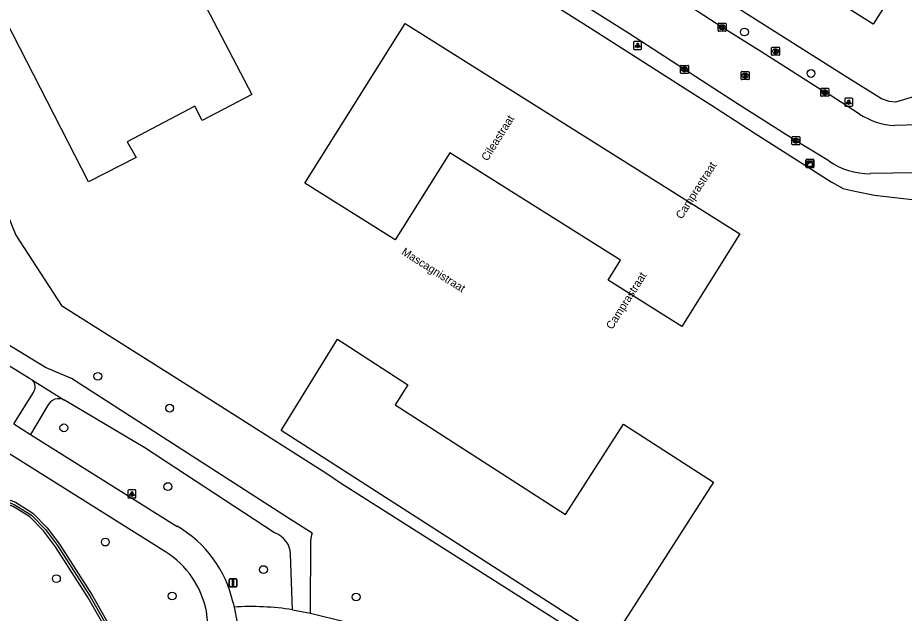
# Model space of a CAD drawing. Extents: x 159040 to 160094, y 381214 to 382518.
# Drawn here: x 159260.9 to 159371.7, y 381696.1 to 381770.5 of the extents above; entities that cross this region are included whole.
import ezdxf

# ---------------------------------------------------------------- set-up
doc = ezdxf.new("R2010")
doc.units = 0
for name, color, linetype in [('IMGEO_Boom', 7, 'Continuous'), ('IMGEO_Brandkraan', 7, 'Continuous'), ('IMGEO_Fietspad_open', 7, 'Continuous'), ('IMGEO_Groenvoorziening', 7, 'Continuous'), ('IMGEO_Hek', 7, 'Continuous'), ('IMGEO_Kast', 7, 'Continuous'), ('IMGEO_Kolk', 7, 'Continuous'), ('IMGEO_Lichtpunt', 7, 'Continuous'), ('IMGEO_Openbare_ruimte_label', 7, 'Continuous'), ('IMGEO_Pand', 7, 'Continuous'), ('IMGEO_Pand_vergunning_verleend', 7, 'Continuous'), ('IMGEO_Rijbaan_lokaal_open', 7, 'Continuous'), ('IMGEO_Rioolput', 7, 'Continuous'), ('IMGEO_Verkeersbordpaal', 7, 'Continuous'), ('IMGEO_Voetpad_gesloten', 7, 'Continuous'), ('IMGEO_Voetpad_open', 7, 'Continuous')]:
    doc.layers.add(name, color=color, linetype=linetype)

msp = doc.modelspace()

# ---------------------------------------------------------------- linework, layer by layer
at = {"layer": 'IMGEO_Boom'}
for centre in [(159351.74, 381768.72), (159360.06, 381763.55), (159270.95, 381725.71), (159279.92, 381721.73), (159266.7, 381719.27), (159279.7, 381711.93), (159271.89, 381705), (159291.64, 381701.56), (159265.77, 381700.43), (159280.23, 381698.26), (159303.22, 381698.14)]:
    msp.add_circle(centre, 0.489, dxfattribs=at)
at = {"layer": 'IMGEO_Brandkraan'}
for p, q in [((159355.14, 381765.89), (159355.14, 381766.75)), ((159355.21, 381766.82), (159356.06, 381766.82)), ((159355.62, 381766.6), (159355.65, 381766.6)), ((159355.65, 381766.04), (159355.62, 381766.04)), ((159356.14, 381766.75), (159356.14, 381765.89)), ((159356.06, 381765.82), (159355.21, 381765.82))]:
    msp.add_line(p, q, dxfattribs=at)
for points in [[(159355.14, 381765.89), (159355.14, 381766.75)], [(159355.21, 381766.82), (159356.06, 381766.82)], [(159355.48, 381766.52), (159355.48, 381766.12), (159355.7, 381766.12)], [(159355.72, 381766.52), (159355.48, 381766.52)], [(159355.66, 381766.44), (159355.61, 381766.44), (159355.61, 381766.36)], [(159355.61, 381766.36), (159355.66, 381766.36)], [(159355.67, 381766.29), (159355.61, 381766.29), (159355.61, 381766.2)], [(159355.61, 381766.2), (159355.67, 381766.2)], [(159356.14, 381766.75), (159356.14, 381765.89)], [(159356.06, 381765.82), (159355.21, 381765.82)]]:
    msp.add_lwpolyline(points, dxfattribs=at)
for centre, radius, start, end in [((159355.21, 381766.74), 0.0765, 91.552, 178.448), ((159355.21, 381766.74), 0.0765, 91.552, 178.448), ((159355.21, 381765.89), 0.0765, 181.552, 268.448), ((159355.21, 381765.89), 0.0765, 181.552, 268.448), ((159355.66, 381766.4), 0.0379, 267.8285, 90.9355), ((159355.67, 381766.25), 0.0404, 269.8759, 90.5077), ((159355.7, 381766.37), 0.251, 268.6676, 293.5347), ((159355.72, 381766.37), 0.145, 59.4692, 91.5367), ((159355.74, 381766.42), 0.0922, 285.5137, 58.1501), ((159355.75, 381766.23), 0.105, 301.3115, 78.989), ((159356.06, 381766.74), 0.0765, 1.552, 88.448), ((159356.06, 381766.74), 0.0765, 1.552, 88.448), ((159356.06, 381765.89), 0.0765, 271.552, 358.448), ((159356.06, 381765.89), 0.0765, 271.552, 358.448)]:
    msp.add_arc(centre, radius, start, end, dxfattribs=at)
for centre, major_axis, ratio, start_param, end_param in [((159355.62, 381766.32), (-0.387, 0.002), 0.722429, 4.712389, 7.853982), ((159355.65, 381766.32), (-0.39, 0.002), 0.717154, 1.570796, 4.712389)]:
    msp.add_ellipse(centre, major_axis=major_axis, ratio=ratio, start_param=start_param, end_param=end_param, dxfattribs=at)
at = {"layer": 'IMGEO_Fietspad_open'}
for points in [[(159279.41, 381703.77), (159234.39, 381732.02)], [(159260.44, 381719.76), (159262.55, 381718.45)], [(159262.55, 381718.45), (159280.87, 381706.96)], [(159287.84, 381697.42), (159287.96, 381696.87)], [(159284.74, 381694.4), (159284.51, 381696.35)], [(159287.96, 381696.87), (159288.35, 381694.93)]]:
    msp.add_lwpolyline(points, dxfattribs=at)
for centre, radius, start, end in [((159273.46, 381694.23), 14.74, 12.5126, 59.786), ((159273.4, 381694.18), 11.32, 11.0457, 57.9399)]:
    msp.add_arc(centre, radius, start, end, dxfattribs=at)
at = {"layer": 'IMGEO_Groenvoorziening'}
for points in [[(159254.05, 381759.61), (159260.69, 381743.33), (159266.4, 381734.56), (159282.76, 381724.21), (159299.55, 381713.58), (159301.26, 381712.39), (159329.51, 381694.48), (159334.3, 381691.45), (159363.51, 381691.86)], [(159243.86, 381715.77), (159244.07, 381716.33), (159260.64, 381709.97), (159262.84, 381708.62), (159264.62, 381706.79), (159266.16, 381704.74), (159270.24, 381698.36), (159272.74, 381693.95), (159272.22, 381693.66), (159269.72, 381698.05), (159265.66, 381704.4), (159264.16, 381706.39), (159262.46, 381708.14), (159260.37, 381709.43), (159243.86, 381715.77)]]:
    msp.add_lwpolyline(points, dxfattribs=at)
at = {"layer": 'IMGEO_Hek'}
msp.add_lwpolyline([(159243.99, 381716.04), (159260.5, 381709.7), (159262.65, 381708.38), (159264.39, 381706.59), (159265.91, 381704.57), (159269.98, 381698.2), (159272.47, 381693.82)], dxfattribs=at)
at = {"layer": 'IMGEO_Kast'}
for p, q in [((159359.43, 381751.88), (159359.43, 381752.72)), ((159359.43, 381752.72), (159359.43, 381751.88)), ((159359.5, 381752.8), (159360.34, 381752.8)), ((159360.34, 381752.8), (159359.5, 381752.8)), ((159360.43, 381752.73), (159360.43, 381751.89)), ((159360.43, 381751.89), (159360.43, 381752.73)), ((159360.35, 381751.81), (159359.51, 381751.81)), ((159359.51, 381751.81), (159360.35, 381751.81))]:
    msp.add_line(p, q, dxfattribs=at)
for points in [[(159359.62, 381752.6), (159360.22, 381752.6), (159360.22, 381752.51), (159359.62, 381752.51), (159359.62, 381752.6)], [(159359.62, 381752.42), (159360.22, 381752.42), (159360.22, 381751.93), (159359.62, 381751.93), (159359.62, 381752.42)]]:
    msp.add_lwpolyline(points, dxfattribs=at)
msp.add_circle((159359.71, 381752.27), 0.0377, dxfattribs=at)
for centre, start, end in [((159359.51, 381752.73), 92.4484, 184.2845), ((159359.51, 381752.73), 92.4484, 184.2845), ((159360.35, 381752.73), 2.4484, 94.2845), ((159360.35, 381752.73), 2.4484, 94.2845), ((159359.51, 381751.88), 182.4484, 274.2845), ((159359.51, 381751.88), 182.4484, 274.2845), ((159360.35, 381751.88), 272.4484, 4.2845), ((159360.35, 381751.88), 272.4484, 4.2845)]:
    msp.add_arc(centre, 0.0779, start, end, dxfattribs=at)
at = {"layer": 'IMGEO_Kolk'}
for p, q in [((159348.45, 381768.9), (159348.45, 381769.75)), ((159348.53, 381769.83), (159349.38, 381769.83)), ((159348.94, 381769.61), (159348.96, 381769.61)), ((159349.45, 381769.75), (159349.45, 381768.9)), ((159349.38, 381768.83), (159348.53, 381768.83)), ((159348.96, 381769.05), (159348.94, 381769.05)), ((159343.75, 381763.63), (159343.75, 381764.49)), ((159343.83, 381764.56), (159344.68, 381764.56)), ((159344.24, 381764.34), (159344.27, 381764.34)), ((159344.26, 381763.78), (159344.24, 381763.78)), ((159344.75, 381764.49), (159344.75, 381763.63)), ((159344.68, 381763.56), (159343.83, 381763.56)), ((159361.29, 381760.76), (159361.29, 381761.61)), ((159361.36, 381761.69), (159362.21, 381761.69)), ((159361.77, 381761.47), (159361.8, 381761.47)), ((159362.29, 381761.61), (159362.29, 381760.76)), ((159362.21, 381760.69), (159361.36, 381760.69)), ((159361.8, 381760.91), (159361.77, 381760.91)), ((159357.68, 381754.73), (159357.68, 381755.58)), ((159357.75, 381755.66), (159358.6, 381755.66)), ((159358.16, 381755.43), (159358.19, 381755.43)), ((159358.19, 381754.88), (159358.16, 381754.88)), ((159358.68, 381755.58), (159358.68, 381754.73)), ((159358.6, 381754.65), (159357.75, 381754.65))]:
    msp.add_line(p, q, dxfattribs=at)
for points in [[(159348.45, 381768.9), (159348.45, 381769.75)], [(159348.53, 381769.83), (159349.38, 381769.83)], [(159348.77, 381769.53), (159348.9, 381769.53), (159348.9, 381769.38), (159349.02, 381769.53), (159349.19, 381769.53), (159349.04, 381769.38), (159349.2, 381769.13), (159349.04, 381769.13), (159348.96, 381769.29), (159348.9, 381769.23), (159348.9, 381769.13), (159348.77, 381769.13), (159348.77, 381769.53)], [(159349.45, 381769.75), (159349.45, 381768.9)], [(159349.38, 381768.83), (159348.53, 381768.83)], [(159343.75, 381763.63), (159343.75, 381764.49)], [(159343.83, 381764.56), (159344.68, 381764.56)], [(159344.07, 381764.26), (159344.2, 381764.26), (159344.2, 381764.11), (159344.33, 381764.26), (159344.49, 381764.26), (159344.34, 381764.11), (159344.5, 381763.86), (159344.34, 381763.86), (159344.26, 381764.02), (159344.2, 381763.96), (159344.2, 381763.86), (159344.07, 381763.86), (159344.07, 381764.26)], [(159344.75, 381764.49), (159344.75, 381763.63)], [(159344.68, 381763.56), (159343.83, 381763.56)], [(159361.29, 381760.76), (159361.29, 381761.61)], [(159361.36, 381761.69), (159362.21, 381761.69)], [(159362.29, 381761.61), (159362.29, 381760.76)], [(159362.21, 381760.69), (159361.36, 381760.69)], [(159361.61, 381761.39), (159361.73, 381761.39), (159361.73, 381761.24), (159361.86, 381761.39), (159362.02, 381761.39), (159361.88, 381761.24), (159362.03, 381760.99), (159361.88, 381760.99), (159361.79, 381761.15), (159361.73, 381761.09), (159361.73, 381760.99), (159361.61, 381760.99), (159361.61, 381761.39)], [(159357.68, 381754.73), (159357.68, 381755.58)], [(159357.75, 381755.66), (159358.6, 381755.66)], [(159358, 381755.35), (159358.12, 381755.35), (159358.12, 381755.2), (159358.25, 381755.35), (159358.41, 381755.35), (159358.27, 381755.2), (159358.42, 381754.95), (159358.27, 381754.95), (159358.18, 381755.12), (159358.12, 381755.05), (159358.12, 381754.95), (159358, 381754.95), (159358, 381755.35)], [(159358.68, 381755.58), (159358.68, 381754.73)], [(159358.6, 381754.65), (159357.75, 381754.65)]]:
    msp.add_lwpolyline(points, dxfattribs=at)
for centre, start, end in [((159348.53, 381769.75), 91.552, 178.448), ((159348.53, 381769.75), 91.552, 178.448), ((159349.38, 381769.75), 1.552, 88.448), ((159349.38, 381769.75), 1.552, 88.448), ((159348.53, 381768.9), 181.552, 268.448), ((159348.53, 381768.9), 181.552, 268.448), ((159349.38, 381768.9), 271.552, 358.448), ((159349.38, 381768.9), 271.552, 358.448), ((159343.83, 381764.48), 91.552, 178.448), ((159343.83, 381764.48), 91.552, 178.448), ((159343.83, 381763.64), 181.552, 268.448), ((159343.83, 381763.64), 181.552, 268.448), ((159344.68, 381764.48), 1.552, 88.448), ((159344.68, 381764.48), 1.552, 88.448), ((159344.68, 381763.64), 271.552, 358.448), ((159344.68, 381763.64), 271.552, 358.448), ((159361.36, 381761.61), 91.552, 178.448), ((159361.36, 381761.61), 91.552, 178.448), ((159362.21, 381761.61), 1.552, 88.448), ((159362.21, 381761.61), 1.552, 88.448), ((159361.36, 381760.76), 181.552, 268.448), ((159361.36, 381760.76), 181.552, 268.448), ((159362.21, 381760.76), 271.552, 358.448), ((159362.21, 381760.76), 271.552, 358.448), ((159357.75, 381755.58), 91.552, 178.448), ((159357.75, 381755.58), 91.552, 178.448), ((159358.6, 381755.58), 1.552, 88.448), ((159358.6, 381755.58), 1.552, 88.448), ((159357.75, 381754.73), 181.552, 268.448), ((159357.75, 381754.73), 181.552, 268.448), ((159358.6, 381754.73), 271.552, 358.448), ((159358.6, 381754.73), 271.552, 358.448)]:
    msp.add_arc(centre, 0.0765, start, end, dxfattribs=at)
for centre, major_axis, ratio, start_param, end_param in [((159348.94, 381769.33), (-0.387, 0.002), 0.722429, 4.712389, 7.853982), ((159348.96, 381769.33), (-0.39, 0.002), 0.717154, 1.570796, 4.712389), ((159344.24, 381764.06), (-0.387, 0.002), 0.722429, 4.712389, 7.853982), ((159344.26, 381764.06), (-0.39, 0.002), 0.717154, 1.570796, 4.712389), ((159361.77, 381761.19), (-0.387, 0.002), 0.722429, 4.712389, 7.853982), ((159361.8, 381761.19), (-0.39, 0.002), 0.717154, 1.570796, 4.712389), ((159358.16, 381755.15), (-0.387, 0.002), 0.722429, 4.712389, 7.853982), ((159358.19, 381755.15), (-0.39, 0.002), 0.717154, 1.570796, 4.712389)]:
    msp.add_ellipse(centre, major_axis=major_axis, ratio=ratio, start_param=start_param, end_param=end_param, dxfattribs=at)
at = {"layer": 'IMGEO_Lichtpunt'}
for p, q in [((159337.89, 381767.45), (159337.89, 381766.64)), ((159337.89, 381767.45), (159337.89, 381766.64)), ((159338.79, 381767.55), (159337.98, 381767.55)), ((159338.79, 381767.55), (159337.98, 381767.55)), ((159338.88, 381766.64), (159338.88, 381767.45)), ((159338.88, 381766.64), (159338.88, 381767.45)), ((159337.98, 381766.55), (159338.79, 381766.55)), ((159337.98, 381766.55), (159338.79, 381766.55)), ((159364.28, 381760.36), (159364.28, 381759.56)), ((159364.28, 381760.36), (159364.28, 381759.56)), ((159365.18, 381760.46), (159364.37, 381760.46)), ((159365.18, 381760.46), (159364.37, 381760.46)), ((159365.27, 381759.56), (159365.27, 381760.36)), ((159365.27, 381759.56), (159365.27, 381760.36)), ((159364.37, 381759.46), (159365.18, 381759.46)), ((159364.37, 381759.46), (159365.18, 381759.46)), ((159274.71, 381711.41), (159274.71, 381710.6)), ((159274.71, 381711.41), (159274.71, 381710.6)), ((159275.61, 381711.51), (159274.8, 381711.51)), ((159275.61, 381711.51), (159274.8, 381711.51)), ((159274.8, 381710.51), (159275.61, 381710.51)), ((159274.8, 381710.51), (159275.61, 381710.51)), ((159275.7, 381710.6), (159275.7, 381711.41)), ((159275.7, 381710.6), (159275.7, 381711.41))]:
    msp.add_line(p, q, dxfattribs=at)
for points in [[(159338.26, 381767.11), (159338.3, 381767.09), (159338.11, 381766.82), (159338.07, 381766.85), (159338.26, 381767.11)], [(159338.36, 381767.07), (159338.41, 381767.07), (159338.41, 381766.74), (159338.36, 381766.74), (159338.36, 381767.07)], [(159338.47, 381767.09), (159338.51, 381767.11), (159338.7, 381766.85), (159338.66, 381766.82), (159338.47, 381767.09)], [(159364.65, 381760.03), (159364.69, 381760), (159364.5, 381759.74), (159364.46, 381759.76), (159364.65, 381760.03)], [(159364.75, 381759.98), (159364.8, 381759.98), (159364.8, 381759.66), (159364.75, 381759.66), (159364.75, 381759.98)], [(159364.86, 381760), (159364.9, 381760.03), (159365.09, 381759.76), (159365.05, 381759.74), (159364.86, 381760)], [(159275.08, 381711.07), (159275.12, 381711.05), (159274.93, 381710.78), (159274.89, 381710.81), (159275.08, 381711.07)], [(159275.18, 381711.03), (159275.23, 381711.03), (159275.23, 381710.7), (159275.18, 381710.7), (159275.18, 381711.03)], [(159275.29, 381711.05), (159275.33, 381711.07), (159275.52, 381710.81), (159275.48, 381710.78), (159275.29, 381711.05)]]:
    msp.add_lwpolyline(points, dxfattribs=at)
for centre in [(159338.39, 381767.25), (159364.78, 381760.16), (159275.21, 381711.21)]:
    msp.add_circle(centre, 0.0994, dxfattribs=at)
for centre, start, end in [((159337.98, 381767.45), 90, 180), ((159337.98, 381767.45), 90, 180), ((159338.79, 381767.45), 0, 90), ((159338.79, 381767.45), 0, 90), ((159337.98, 381766.64), 180, 270), ((159337.98, 381766.64), 180, 270), ((159338.79, 381766.64), 270, 0), ((159338.79, 381766.64), 270, 360), ((159364.37, 381760.36), 90, 180), ((159364.37, 381760.36), 90, 180), ((159365.18, 381760.36), 0, 90), ((159365.18, 381760.36), 0, 90), ((159364.37, 381759.56), 180, 270), ((159364.37, 381759.56), 180, 270), ((159365.18, 381759.56), 270, 0), ((159365.18, 381759.56), 270, 360), ((159274.8, 381711.41), 90, 180), ((159274.8, 381711.41), 90, 180), ((159274.8, 381710.6), 180, 270), ((159274.8, 381710.6), 180, 270), ((159275.61, 381711.41), 0, 90), ((159275.61, 381711.41), 0, 90), ((159275.61, 381710.6), 270, 0), ((159275.61, 381710.6), 270, 360)]:
    msp.add_arc(centre, 0.0946, start, end, dxfattribs=at)
at = {"layer": 'IMGEO_Pand'}
msp.add_lwpolyline([(159371.25, 381775.13), (159367.82, 381769.72), (159360.73, 381774.22), (159363.41, 381778.44), (159364.16, 381779.63)], dxfattribs=at)
at = {"layer": 'IMGEO_Pand_vergunning_verleend'}
for points in [[(159256.86, 381775.18), (159277.28, 381785.67), (159290.18, 381760.91), (159284, 381757.69), (159283.08, 381759.44), (159274.61, 381755.02), (159275.74, 381753.06), (159269.79, 381750), (159256.86, 381775.18)], [(159296.83, 381749.85), (159309.35, 381769.79), (159351.18, 381743.52), (159343.91, 381731.95), (159334.7, 381737.74), (159336.26, 381740.22), (159314.91, 381753.62), (159308.1, 381742.77), (159296.83, 381749.85)], [(159293.85, 381718.95), (159300.88, 381730.33), (159309.7, 381724.65), (159308.09, 381722.15), (159329.39, 381708.46), (159336.63, 381719.72), (159347.88, 381712.48), (159335.03, 381692.49), (159293.85, 381718.95)]]:
    msp.add_lwpolyline(points, dxfattribs=at)
at = {"layer": 'IMGEO_Rijbaan_lokaal_open'}
for points in [[(159366.12, 381758.48), (159362.45, 381760.83), (159361.83, 381761.16), (159353.91, 381766.2), (159348.91, 381769.35), (159345.13, 381771.78), (159341.88, 381773.86), (159341.08, 381774.38), (159336.5, 381777.4), (159331.99, 381780.27), (159319, 381788.52), (159317.18, 381789.66)], [(159362.28, 381752.62), (159358.18, 381755.15), (159350.89, 381759.77), (159337.39, 381768.49), (159330.08, 381773.11), (159322.71, 381777.84), (159313.81, 381783.57)], [(159374.96, 381757.17), (159370.52, 381757.03)], [(159375.95, 381751.18), (159367.46, 381751.03)]]:
    msp.add_lwpolyline(points, dxfattribs=at)
for centre, radius, start, end in [((159370.99, 381765.89), 8.87, 236.7004, 266.9312), ((159367.39, 381760), 8.98, 235.3048, 270.4711)]:
    msp.add_arc(centre, radius, start, end, dxfattribs=at)
at = {"layer": 'IMGEO_Rioolput'}
for p, q in [((159351.33, 381762.85), (159351.33, 381763.71)), ((159351.4, 381763.78), (159352.25, 381763.78)), ((159352.33, 381763.71), (159352.33, 381762.85)), ((159352.25, 381762.78), (159351.4, 381762.78)), ((159351.81, 381763.56), (159351.84, 381763.56)), ((159351.84, 381763), (159351.81, 381763))]:
    msp.add_line(p, q, dxfattribs=at)
for points in [[(159351.33, 381762.85), (159351.33, 381763.71)], [(159351.4, 381763.78), (159352.25, 381763.78)], [(159352.33, 381763.71), (159352.33, 381762.85)], [(159352.25, 381762.78), (159351.4, 381762.78)], [(159351.92, 381763.48), (159351.66, 381763.48), (159351.66, 381763.08)], [(159351.66, 381763.08), (159351.79, 381763.08), (159351.79, 381763.24), (159351.8, 381763.24)], [(159351.84, 381763.4), (159351.79, 381763.4), (159351.79, 381763.32)], [(159351.79, 381763.32), (159351.84, 381763.32)], [(159351.84, 381763.21), (159351.92, 381763.08), (159352.06, 381763.08), (159351.99, 381763.21)]]:
    msp.add_lwpolyline(points, dxfattribs=at)
for centre, radius, start, end in [((159351.4, 381763.7), 0.0765, 91.552, 178.448), ((159351.4, 381763.7), 0.0765, 91.552, 178.448), ((159352.25, 381763.7), 0.0765, 1.552, 88.448), ((159352.25, 381763.7), 0.0765, 1.552, 88.448), ((159351.4, 381762.85), 0.0765, 181.552, 268.448), ((159351.4, 381762.85), 0.0765, 181.552, 268.448), ((159351.8, 381763.19), 0.0533, 26.0293, 88.6989), ((159351.85, 381763.3), 0.0964, 77.0061, 93.1865), ((159351.82, 381763.51), 0.19, 274.7715, 282.9687), ((159351.86, 381763.36), 0.0378, 276.6634, 79.6772), ((159351.91, 381763.37), 0.109, 350.3612, 89.416), ((159351.91, 381763.37), 0.112, 277.5842, 350.9817), ((159351.9, 381763.15), 0.108, 29.5134, 73.7905), ((159352.25, 381762.85), 0.0765, 271.552, 358.448), ((159352.25, 381762.85), 0.0765, 271.552, 358.448)]:
    msp.add_arc(centre, radius, start, end, dxfattribs=at)
for centre, major_axis, ratio, start_param, end_param in [((159351.81, 381763.28), (-0.387, 0.002), 0.722429, 4.712389, 7.853982), ((159351.84, 381763.28), (-0.39, 0.002), 0.717154, 1.570796, 4.712389)]:
    msp.add_ellipse(centre, major_axis=major_axis, ratio=ratio, start_param=start_param, end_param=end_param, dxfattribs=at)
at = {"layer": 'IMGEO_Verkeersbordpaal'}
for p, q in [((159287.34, 381699.5), (159287.34, 381700.3)), ((159287.34, 381700.3), (159287.34, 381699.5)), ((159287.44, 381700.4), (159288.23, 381700.4)), ((159288.23, 381700.4), (159287.44, 381700.4)), ((159288.23, 381699.4), (159287.44, 381699.4)), ((159287.44, 381699.4), (159288.23, 381699.4)), ((159288.33, 381700.3), (159288.33, 381699.5)), ((159288.33, 381699.5), (159288.33, 381700.3))]:
    msp.add_line(p, q, dxfattribs=at)
msp.add_lwpolyline([(159287.76, 381700.28), (159287.91, 381700.28), (159287.91, 381699.53), (159287.76, 381699.53), (159287.76, 381700.28)], dxfattribs=at)
for centre, start, end in [((159287.44, 381700.3), 90, 180), ((159287.44, 381700.3), 90, 180), ((159287.44, 381699.5), 180, 270), ((159287.44, 381699.5), 180, 270), ((159288.23, 381700.3), 0, 90), ((159288.23, 381700.3), 360, 90), ((159288.23, 381699.5), 270, 0), ((159288.23, 381699.5), 270, 0)]:
    msp.add_arc(centre, 0.1, start, end, dxfattribs=at)
at = {"layer": 'IMGEO_Voetpad_gesloten'}
for points in [[(159262.77, 381725.22), (159262.42, 381725.44), (159235.24, 381742.17)], [(159297.71, 381706.1), (159294.75, 381708), (159267.64, 381725.43), (159264.39, 381726.79), (159250.05, 381735.56), (159249.02, 381736.25), (159244.53, 381739.27)], [(159262.77, 381725.22), (159266.8, 381722.71)], [(159260.44, 381719.76), (159262.9, 381723.7)], [(159293.02, 381706.17), (159276.81, 381716.79), (159266.8, 381722.71)], [(159264.67, 381722.02), (159262.55, 381718.45)], [(159297.51, 381696.12), (159297.55, 381705.28)], [(159295.28, 381696.55), (159295.03, 381703.47)], [(159295.28, 381696.55), (159297.51, 381696.12)]]:
    msp.add_lwpolyline(points, dxfattribs=at)
for centre, radius, start, end in [((159262, 381724.39), 1.13, 322.4607, 47.0415), ((159266.05, 381721.39), 1.52, 60.4347, 155.6756), ((159292.03, 381703.33), 3.01, 2.73, 70.8261), ((159305.65, 381704.05), 8.2, 165.5622, 171.4151)]:
    msp.add_arc(centre, radius, start, end, dxfattribs=at)
at = {"layer": 'IMGEO_Voetpad_open'}
for points in [[(159312.27, 381782.1), (159324.26, 381774.45), (159327.52, 381772.37), (159332.45, 381769.24), (159344.65, 381761.47), (159348.09, 381759.28), (159348.19, 381759.21), (159352.97, 381756.14), (159362.57, 381750), (159364.09, 381749.18), (159365.55, 381748.82), (159367.98, 381748.34), (159375.94, 381747.42), (159378.19, 381745.72), (159378.25, 381745.48), (159378.32, 381745.25)], [(159377.67, 381763.28), (159377.18, 381761.93), (159370.6, 381759.95), (159369.83, 381760.06), (159368.87, 381760.39), (159364.31, 381763.19), (159348.6, 381773.19)], [(159297.51, 381696.12), (159301.91, 381695.05)]]:
    msp.add_lwpolyline(points, dxfattribs=at)
msp.add_arc((159290.19, 381663.76), 33.18, 81.1702, 93.8588, dxfattribs=at)

# ---------------------------------------------------------------- texts
at = {"layer": 'IMGEO_Openbare_ruimte_label'}
for s, rotation, p in [('Cileastraat', 57.8671, (159319.63, 381752.52)), ('Camprastraat', 57.2476, (159343.91, 381745.27)), ('Mascagnistraat', 327.5816, (159308.8, 381741.01)), ('Camprastraat', 57.5816, (159335.21, 381731.48))]:
    msp.add_text(s, height=1, rotation=rotation, dxfattribs=at).set_placement(p)

doc.saveas('drawing.dxf')
